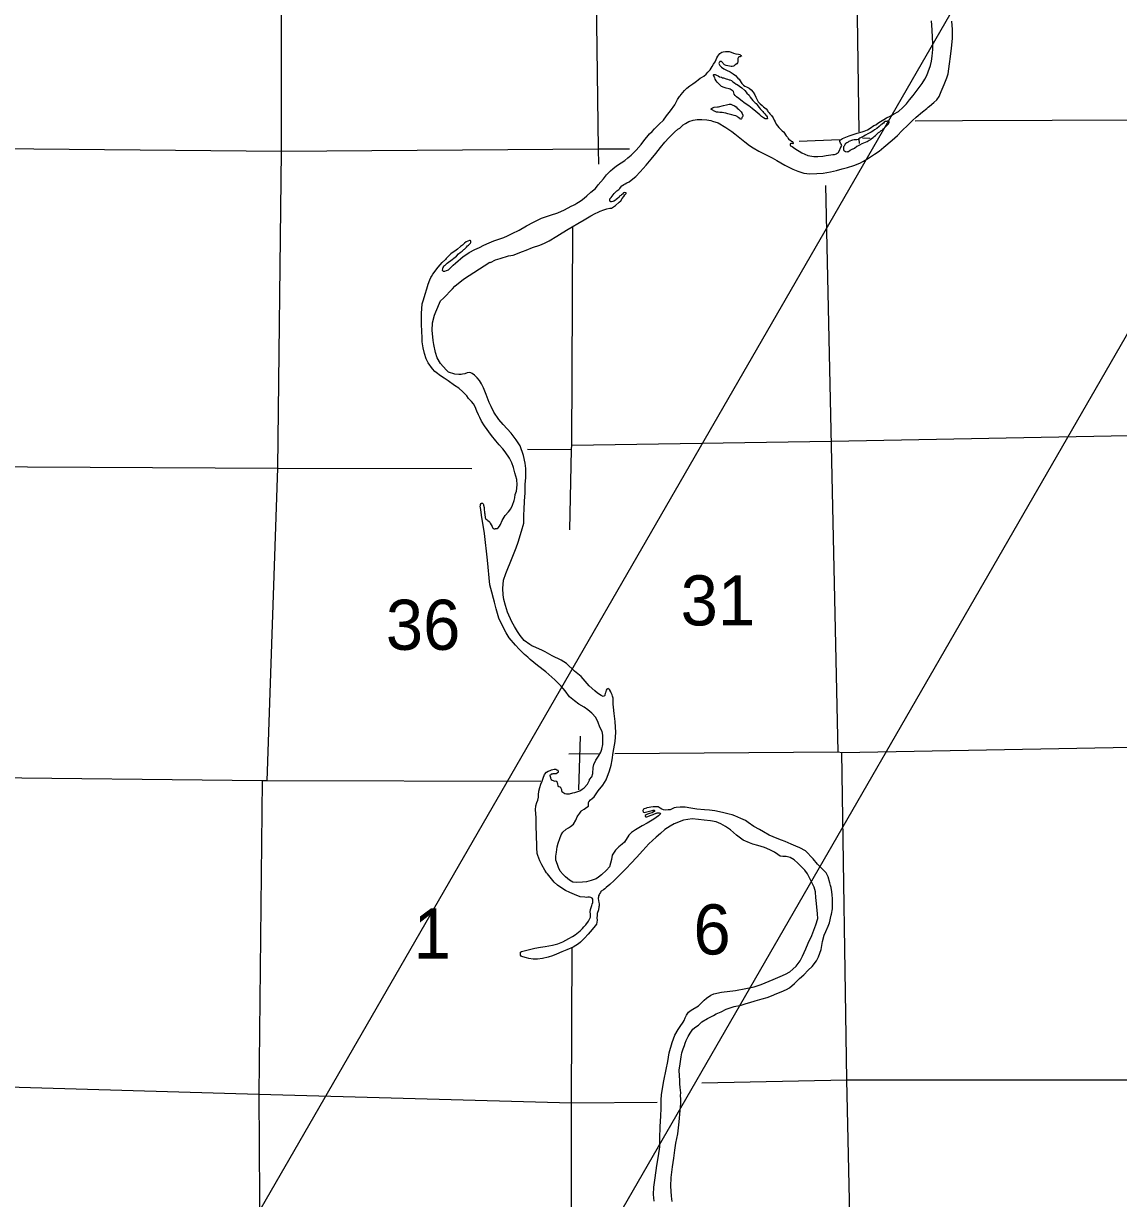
# Model space of a CAD drawing. Extents: x 369523 to 838377, y 495025 to 936819.
# Drawn here: x 630067 to 648533, y 627433 to 647242 of the extents above; entities that cross this region are included whole.
import ezdxf

# ---------------------------------------------------------------- set-up
doc = ezdxf.new("R2010")
doc.units = 0
for name, color, linetype in [('21', 7, 'Continuous'), ('Level 10', 7, 'Continuous'), ('Level 15', 7, 'Continuous'), ('Level 22', 7, 'Continuous')]:
    doc.layers.add(name, color=color, linetype=linetype)

msp = doc.modelspace()

# ---------------------------------------------------------------- linework, layer by layer
at = {"layer": '21'}
for p, q in [((715348, 757482), (625588, 602013)), ((623656, 609226), (708796, 756692))]:
    msp.add_line(p, q, dxfattribs=at)
at = {"layer": 'Level 10'}
for points in [[(642373, 645143), (642468, 645091), (642593, 645027), (642692, 644977), (642771, 644930), (642904, 644855), (643039, 644785), (643124, 644755), (643226, 644719), (643328, 644707), (643446, 644711), (643552, 644719), (643677, 644740), (643778, 644764), (643874, 644789), (643965, 644813), (644070, 644849), (644174, 644889), (644235, 644919), (644316, 644970), (644418, 645038), (644495, 645090), (644578, 645157), (644716, 645274), (644806, 645352), (644879, 645430), (644984, 645536), (645059, 645605), (645124, 645663), (645228, 645753), (645299, 645808), (645323, 645829), (645348, 645849), (645419, 645909), (645468, 645956), (645509, 646013), (645545, 646097), (645595, 646216), (645641, 646325), (645662, 646396), (645682, 646563), (645702, 646687), (645718, 646826), (645734, 646990), (645736, 647138), (645723, 647282)], [(643865, 645182), (643864, 645194), (643860, 645200), (643846, 645223), (643833, 645255), (643835, 645267), (643847, 645281), (643880, 645304), (643989, 645348), (644075, 645376), (644126, 645391), (644212, 645415), (644244, 645425), (644299, 645450), (644346, 645477), (644408, 645521), (644439, 645535), (644475, 645560), (644522, 645591), (644575, 645622), (644619, 645649), (644682, 645682), (644741, 645715), (644821, 645761), (644899, 645824), (644958, 645886), (645011, 645957), (645073, 646030), (645171, 646162), (645221, 646231), (645266, 646306), (645301, 646363), (645325, 646427), (645365, 646536), (645378, 646607), (645392, 646693), (645404, 646803), (645403, 646902), (645399, 647008), (645392, 647136), (645381, 647286)], [(637350, 643204), (637480, 643312), (637541, 643355), (637583, 643384), (637680, 643432), (637757, 643463), (637830, 643505), (637921, 643547), (637997, 643578), (638102, 643612), (638165, 643633), (638231, 643663), (638310, 643700), (638425, 643757), (638551, 643831), (638666, 643895), (638733, 643929), (638802, 643958), (638957, 644013), (639080, 644052), (639191, 644102), (639302, 644160), (639340, 644179), (639365, 644193), (639401, 644212), (639425, 644227), (639470, 644259), (639521, 644300), (639566, 644339), (639637, 644397), (639712, 644462), (639759, 644521), (639847, 644625), (639897, 644688), (639968, 644760), (640005, 644790), (640070, 644840), (640149, 644895), (640208, 644935), (640261, 644978), (640315, 645021), (640397, 645108), (640481, 645200), (640530, 645263), (640627, 645379), (640667, 645422), (640708, 645467), (640788, 645544), (640859, 645612), (640913, 645683), (640976, 645772), (641052, 645870), (641096, 645961), (641129, 646010), (641139, 646024), (641160, 646044), (641188, 646077), (641217, 646111), (641256, 646150), (641306, 646189), (641355, 646226), (641392, 646255), (641414, 646269), (641445, 646292), (641481, 646319), (641501, 646333), (641538, 646356), (641577, 646387), (641609, 646419), (641648, 646460), (641665, 646489), (641681, 646519), (641706, 646557), (641729, 646598), (641747, 646634), (641758, 646663), (641774, 646689), (641791, 646711), (641811, 646734), (641826, 646748), (641842, 646756), (641864, 646763), (641908, 646772), (641936, 646772), (641966, 646769), (642002, 646757), (642040, 646744), (642082, 646731), (642124, 646722), (642149, 646718), (642161, 646710), (642171, 646701), (642173, 646693), (642165, 646689), (642153, 646680), (642135, 646678), (642125, 646672), (642118, 646664), (642114, 646651), (642114, 646635), (642116, 646618)], [(642116, 646618), (642115, 646593), (642111, 646579), (642095, 646563), (642070, 646545), (642054, 646530), (642038, 646524), (642016, 646519), (642004, 646519), (641946, 646528), (641916, 646536), (641890, 646547), (641868, 646565), (641860, 646576), (641837, 646600), (641825, 646600), (641813, 646600), (641803, 646589), (641800, 646583), (641798, 646581), (641796, 646565), (641808, 646535), (641823, 646522), (641841, 646508), (641879, 646477), (641922, 646456), (641984, 646427), (642035, 646394), (642073, 646364), (642114, 646323), (642134, 646301), (642171, 646248), (642183, 646232), (642212, 646203), (642234, 646187), (642259, 646172), (642305, 646149), (642339, 646121), (642372, 646084), (642399, 646042), (642415, 645999), (642438, 645953), (642459, 645923), (642489, 645886), (642524, 645857), (642546, 645837), (642589, 645804), (642613, 645774), (642622, 645760), (642640, 645737), (642654, 645721), (642681, 645689), (642710, 645650), (642728, 645610), (642741, 645584), (642761, 645543), (642806, 645490), (642859, 645434), (642886, 645413), (642904, 645389), (642908, 645379), (642931, 645350), (642949, 645326), (642964, 645304), (642976, 645287), (642990, 645279), (643020, 645257), (643037, 645250), (643045, 645232), (643047, 645226), (643047, 645218), (643043, 645214), (643033, 645216), (643029, 645216), (643023, 645217), (643009, 645219), (643005, 645219), (642999, 645215), (642998, 645199), (643004, 645181), (643032, 645166), (643075, 645136), (643194, 645059), (643292, 645018), (643395, 644998), (643465, 644998), (643550, 645003), (643606, 645016), (643684, 645028), (643718, 645033), (643743, 645035), (643759, 645039), (643777, 645046), (643791, 645054), (643797, 645056), (643803, 645060), (643813, 645069), (643819, 645077), (643855, 645167), (643859, 645174), (643865, 645182)], [(642179, 646156), (642230, 646113), (642252, 646086), (642268, 646068), (642303, 646032), (642324, 645999), (642369, 645946), (642407, 645906), (642423, 645893), (642440, 645873), (642452, 645855), (642471, 645827), (642491, 645806), (642515, 645780), (642534, 645761), (642548, 645743), (642568, 645717), (642585, 645699), (642591, 645694), (642597, 645684), (642607, 645670), (642609, 645660), (642612, 645642), (642608, 645636), (642586, 645633), (642574, 645637), (642546, 645651), (642515, 645672), (642483, 645704), (642450, 645731), (642420, 645758), (642357, 645809), (642300, 645852), (642236, 645895), (642165, 645950), (642130, 645975), (642094, 646004), (642069, 646026), (642053, 646052), (642049, 646074), (642040, 646093), (642030, 646105), (642018, 646115), (642004, 646123), (641984, 646132), (641966, 646138), (641917, 646153), (641885, 646162), (641841, 646182), (641817, 646201), (641782, 646235), (641768, 646250), (641749, 646278), (641733, 646306), (641724, 646324), (641722, 646332), (641710, 646357), (641704, 646367), (641704, 646371), (641703, 646379), (641709, 646381), (641715, 646383), (641733, 646380), (641756, 646368), (641780, 646357), (641802, 646345), (641836, 646336), (641856, 646328), (641874, 646324), (641916, 646309), (641937, 646304), (641969, 646294), (641981, 646290), (642005, 646281), (642031, 646259), (642060, 646240), (642088, 646220), (642102, 646213)], [(642102, 646213), (642179, 646156)], [(641873, 645860), (641921, 645869), (641944, 645877), (641970, 645882), (641996, 645880), (642016, 645873), (642055, 645855), (642083, 645836), (642105, 645816), (642126, 645795), (642148, 645777), (642164, 645757), (642172, 645752), (642189, 645726), (642195, 645708), (642199, 645700), (642196, 645684), (642190, 645670), (642188, 645662), (642184, 645656), (642182, 645650), (642180, 645644), (642177, 645634), (642169, 645629), (642161, 645623), (642151, 645633), (642132, 645651), (642116, 645664), (642104, 645672), (642078, 645688), (642052, 645693), (642014, 645704), (641989, 645710), (641945, 645719), (641909, 645732), (641877, 645736), (641847, 645739), (641813, 645743), (641783, 645746), (641753, 645749), (641729, 645761), (641723, 645763), (641703, 645772), (641691, 645780), (641670, 645792), (641666, 645794), (641664, 645800), (641664, 645806), (641672, 645808), (641688, 645818), (641702, 645827), (641716, 645829), (641771, 645838), (641787, 645838)], [(641787, 645838), (641873, 645860)], [(637929, 643220), (637943, 643215), (638028, 643258), (638108, 643282), (638247, 643323), (638327, 643338), (638481, 643397), (638543, 643420), (638652, 643467), (638775, 643507), (638852, 643541), (638933, 643580), (639060, 643655), (639150, 643713), (639255, 643777), (639320, 643814), (639415, 643868), (639524, 643932), (639636, 644000), (639710, 644040), (639757, 644063), (639795, 644078), (639852, 644101), (639906, 644120), (639958, 644127), (639984, 644131), (640019, 644150), (640051, 644173), (640112, 644228), (640141, 644254), (640166, 644291), (640190, 644325), (640209, 644352), (640229, 644376), (640229, 644380), (640228, 644386), (640226, 644388), (640206, 644390), (640186, 644387), (640169, 644367), (640153, 644353), (640139, 644344), (640124, 644334), (640110, 644316), (640082, 644289), (640063, 644275), (640055, 644271), (640051, 644265), (640021, 644248), (640007, 644242), (639986, 644237), (639972, 644237), (639964, 644241), (639957, 644249), (639955, 644267), (639957, 644287), (639976, 644309), (640013, 644352), (640031, 644374), (640076, 644419), (640106, 644444), (640123, 644460), (640125, 644462), (640135, 644475), (640160, 644503), (640168, 644511), (640190, 644530), (640214, 644538), (640243, 644555), (640279, 644573), (640316, 644602), (640391, 644662), (640468, 644741), (640518, 644798), (640569, 644855), (640595, 644886), (640653, 644955), (640729, 645049), (640807, 645150), (640882, 645242), (640950, 645315), (641048, 645409), (641101, 645460), (641133, 645477), (641190, 645532), (641229, 645557), (641285, 645590), (641360, 645610), (641426, 645623), (641506, 645626), (641592, 645620), (641658, 645607), (641686, 645598), (641784, 645566), (641914, 645490), (642013, 645422), (642063, 645383), (642149, 645315), (642232, 645248), (642309, 645186), (642373, 645143)], [(644293, 645254), (644328, 645275), (644354, 645289), (644370, 645302), (644397, 645318), (644415, 645337), (644437, 645355), (644448, 645367), (644470, 645390), (644488, 645402), (644507, 645416), (644533, 645437), (644559, 645451), (644572, 645466), (644582, 645480), (644604, 645498), (644613, 645509), (644637, 645533), (644641, 645537), (644655, 645553), (644662, 645564), (644664, 645574), (644664, 645578), (644664, 645584), (644664, 645586), (644660, 645592), (644654, 645597), (644634, 645595), (644620, 645591), (644600, 645588), (644582, 645576), (644569, 645562), (644543, 645543), (644535, 645533), (644523, 645533), (644496, 645504), (644456, 645469), (644421, 645447), (644391, 645426), (644360, 645410), (644326, 645393), (644304, 645382), (644269, 645362), (644237, 645345), (644215, 645333), (644192, 645322), (644172, 645306), (644152, 645295), (644142, 645289), (644122, 645283), (644094, 645280), (644074, 645280), (644047, 645275), (643987, 645250), (643973, 645244), (643952, 645231), (643934, 645219), (643924, 645213), (643916, 645199), (643907, 645174), (643897, 645160), (643893, 645144), (643894, 645126), (643894, 645114), (643900, 645102), (643914, 645093), (643930, 645085), (643958, 645081), (643970, 645086), (643978, 645084), (644010, 645104), (644032, 645117), (644053, 645129), (644059, 645131), (644079, 645142), (644122, 645173), (644138, 645179), (644148, 645185), (644172, 645198), (644213, 645216)], [(644213, 645216), (644293, 645254)], [(637210, 643204), (637299, 643262), (637327, 643283), (637349, 643301), (637368, 643322), (637402, 643356), (637433, 643381), (637463, 643404), (637492, 643430), (637506, 643440), (637537, 643473), (637557, 643491), (637573, 643504), (637584, 643514), (637604, 643536), (637610, 643549), (637613, 643563), (637611, 643577), (637599, 643582), (637589, 643582), (637559, 643570), (637534, 643559), (637504, 643536), (637469, 643504), (637437, 643481), (637386, 643440), (637341, 643405), (637313, 643387), (637276, 643358), (637252, 643339), (637236, 643321), (637213, 643299), (637197, 643280), (637184, 643266), (637126, 643214)], [(638037, 638729), (638039, 638729), (638057, 638730), (638071, 638740), (638092, 638767), (638109, 638795), (638140, 638862), (638192, 638945), (638244, 639011), (638283, 639058), (638313, 639121), (638341, 639203), (638354, 639248), (638361, 639300), (638384, 639359), (638395, 639465), (638387, 639553), (638356, 639669), (638328, 639756), (638302, 639838), (638261, 639915), (638192, 640021), (638153, 640072), (638087, 640141), (638032, 640208), (637962, 640294), (637844, 640457), (637791, 640538), (637761, 640602), (637740, 640643), (637715, 640709), (637687, 640780), (637656, 640829), (637623, 640871), (637574, 640918), (637541, 640963), (637475, 641035), (637410, 641092), (637337, 641140), (637227, 641220), (637160, 641264), (637132, 641280), (637079, 641318), (637047, 641342), (637002, 641375), (636963, 641418), (636889, 641524), (636857, 641589), (636831, 641677), (636805, 641776), (636792, 641876), (636790, 641960), (636785, 642038), (636783, 642096), (636782, 642130), (636779, 642355), (636791, 642515), (636815, 642586), (636841, 642677), (636867, 642771), (636891, 642848), (636919, 642923), (636934, 642959), (636950, 642978), (636973, 643014), (637060, 643135), (637126, 643214)], [(637410, 641326), (637342, 641329), (637232, 641364), (637193, 641403), (637101, 641509), (637044, 641606), (637018, 641693), (636989, 641831), (636976, 641895), (636972, 641959), (636960, 642065), (636966, 642197), (636999, 642324), (637020, 642381), (637100, 642565), (637148, 642612), (637302, 642768), (637343, 642815), (637488, 642931), (637929, 643220)], [(637210, 643204), (637187, 643178), (637169, 643159), (637152, 643143), (637144, 643137), (637142, 643129), (637136, 643115), (637135, 643104), (637129, 643082), (637142, 643067), (637171, 643069), (637201, 643076), (637233, 643091), (637256, 643113), (637282, 643136), (637311, 643165), (637350, 643204)], [(639659, 634179), (639690, 634204), (639761, 634308), (639839, 634404), (639895, 634492), (639949, 634645), (639977, 634736), (639997, 634829), (640014, 634953), (640045, 635138), (640056, 635289), (640043, 635475), (640030, 635611), (640017, 635714), (640010, 635766), (640009, 635814), (640010, 635869), (640003, 635900), (639993, 635922), (639980, 635958), (639973, 635972), (639957, 636001), (639953, 636007), (639938, 636019), (639928, 636029), (639914, 636024), (639902, 636020), (639895, 636004), (639889, 635982), (639880, 635956), (639876, 635947), (639873, 635923), (639871, 635915), (639863, 635907), (639855, 635901), (639841, 635896), (639811, 635912), (639750, 635950), (639705, 635991), (639608, 636077), (639503, 636195), (639470, 636232), (639358, 636323), (639223, 636452), (639136, 636508), (638983, 636579), (638867, 636648), (638811, 636679), (638770, 636696), (638708, 636720), (638641, 636749), (638607, 636772), (638513, 636840), (638441, 636922), (638398, 636991), (638348, 637074), (638300, 637155), (638230, 637316), (638194, 637433), (638169, 637529), (638157, 637611), (638149, 637716), (638164, 637859), (638203, 637972), (638308, 638235), (638376, 638403), (638410, 638500), (638465, 638686), (638506, 638817), (638507, 638963), (638513, 639041), (638519, 639194), (638526, 639324), (638530, 639478), (638536, 639583), (638538, 639741), (638528, 639827), (638499, 639960), (638443, 640123), (638377, 640224), (638293, 640334), (638223, 640406), (638157, 640483), (638085, 640567), (638001, 640692), (637956, 640787), (637923, 640854), (637872, 640985), (637825, 641100), (637790, 641167), (637756, 641221), (637719, 641270), (637674, 641313), (637632, 641342), (637611, 641353), (637583, 641357), (637548, 641352), (637508, 641337), (637472, 641330), (637448, 641327), (637410, 641326)], [(638955, 634533), (638956, 634519), (638960, 634511), (638966, 634499), (638984, 634484), (639027, 634471), (639043, 634473), (639061, 634465), (639069, 634440), (639072, 634430), (639072, 634416), (639076, 634398), (639081, 634384), (639103, 634374), (639115, 634379), (639121, 634363), (639131, 634353), (639136, 634339), (639138, 634329), (639138, 634313), (639147, 634295), (639165, 634282), (639179, 634272), (639199, 634260), (639222, 634253), (639247, 634254), (639275, 634256), (639331, 634270), (639367, 634280), (639398, 634289), (639448, 634308), (639491, 634334), (639523, 634358), (639579, 634420), (639611, 634483), (639615, 634497), (639650, 634542), (639667, 634598), (639676, 634697), (639683, 634749), (639717, 634820), (639765, 634893), (639802, 634960), (639819, 635009), (639835, 635087), (639835, 635143), (639835, 635153), (639837, 635243), (639824, 635305), (639788, 635378), (639756, 635458), (639718, 635541), (639652, 635617), (639583, 635672), (639520, 635716), (639431, 635768), (639358, 635821), (639276, 635893), (639204, 635993), (639134, 636070), (639030, 636179), (638877, 636310), (638737, 636421), (638613, 636518), (638572, 636557), (638517, 636602), (638425, 636696), (638367, 636760), (638259, 636884), (638205, 636971), (638154, 637066), (638083, 637218), (638037, 637373), (638009, 637485), (637995, 637549), (637963, 637656), (637930, 637777), (637892, 638195), (637839, 638646), (637792, 638954), (637778, 639048), (637775, 639074), (637771, 639106), (637772, 639118), (637774, 639126), (637774, 639134), (637783, 639152), (637789, 639156), (637793, 639158), (637805, 639157)], [(637805, 639157), (637810, 639154), (637814, 639152), (637819, 639145), (637823, 639135), (637827, 639120), (637834, 639080), (637835, 639062), (637837, 639042), (637840, 639011), (637843, 638993), (637845, 638978), (637849, 638950), (637852, 638935), (637853, 638928), (637853, 638919), (637855, 638908), (637856, 638899), (637861, 638890)], [(637861, 638890), (637868, 638884), (637884, 638874), (637898, 638864)], [(637898, 638864), (637923, 638847), (637931, 638835), (637939, 638817), (637954, 638791), (637970, 638764), (637977, 638746), (637983, 638734)], [(637983, 638734), (637987, 638730), (637993, 638728), (637995, 638727), (638003, 638725), (638012, 638725), (638022, 638725), (638028, 638726), (638033, 638727), (638037, 638729)], [(638915, 631499), (638820, 631477), (638733, 631467), (638661, 631469), (638592, 631479), (638548, 631492), (638490, 631507), (638474, 631515), (638462, 631520), (638451, 631534), (638449, 631550), (638447, 631566), (638448, 631586), (638466, 631599), (638688, 631656), (638784, 631670), (638867, 631682), (638988, 631705), (639078, 631727), (639163, 631762), (639263, 631814), (639326, 631850), (639372, 631879), (639456, 631945), (639493, 631984), (639518, 632013), (639546, 632041), (639551, 632049), (639596, 632109), (639632, 632178), (639632, 632192), (639627, 632226), (639624, 632266), (639629, 632304), (639638, 632340), (639649, 632372), (639659, 632397), (639666, 632425), (639670, 632453), (639667, 632477), (639655, 632497), (639634, 632508), (639610, 632516), (639584, 632513), (639562, 632508), (639532, 632514), (639456, 632518), (639360, 632556), (639281, 632592), (639208, 632626), (639143, 632663), (639074, 632717), (639019, 632764), (638902, 632905), (638890, 632925), (638861, 632970), (638811, 633057), (638775, 633124), (638739, 633214), (638730, 633251), (638724, 633343), (638722, 633432), (638718, 633498), (638719, 633568), (638714, 633698), (638712, 633850), (638706, 633926), (638699, 633986), (638705, 634052), (638722, 634109), (638741, 634149), (638754, 634200), (638755, 634238), (638759, 634300), (638774, 634362), (638794, 634421), (638813, 634469), (638830, 634518), (638852, 634579), (638885, 634619), (638917, 634636), (638947, 634649), (638972, 634658), (638994, 634664), (639016, 634669), (639046, 634669), (639062, 634662), (639078, 634656), (639085, 634626), (639087, 634622), (639065, 634606), (639048, 634595), (639026, 634595), (639010, 634590), (638996, 634592), (638982, 634588), (638968, 634585), (638958, 634577), (638944, 634571), (638943, 634565), (638955, 634533)], [(640525, 633996), (640518, 633986), (640514, 633972), (640514, 633968), (640516, 633956), (640519, 633950), (640523, 633946), (640535, 633940), (640670, 633973), (640686, 633982), (640692, 633982), (640704, 633982), (640708, 633976), (640710, 633968), (640710, 633960), (640694, 633954), (640667, 633933), (640623, 633922), (640589, 633911), (640578, 633905), (640566, 633899), (640566, 633901), (640550, 633888), (640550, 633880), (640554, 633873), (640559, 633865), (640578, 633867), (640596, 633872), (640634, 633890), (640685, 633908), (640707, 633918), (640723, 633925), (640735, 633929), (640745, 633931), (640751, 633933), (640771, 633934), (640781, 633934), (640789, 633934), (640803, 633927), (640807, 633917), (640805, 633913), (640776, 633886), (640699, 633828), (640587, 633759), (640500, 633715), (640388, 633646), (640323, 633601), (640276, 633559), (640203, 633441), (640164, 633404), (640107, 633359), (640053, 633308), (639997, 633220), (639982, 633150), (639949, 633027), (639899, 632967), (639817, 632891), (639764, 632848), (639723, 632821), (639677, 632806), (639673, 632806), (639638, 632793), (639562, 632771), (639492, 632767), (639397, 632763), (639331, 632767), (639274, 632800), (639205, 632858), (639166, 632895), (639117, 632954), (639091, 633014), (639070, 633065), (639046, 633137), (639044, 633163), (639045, 633203), (639057, 633271), (639069, 633364), (639083, 633424), (639111, 633505), (639132, 633566), (639165, 633609), (639220, 633658), (639257, 633683), (639292, 633706), (639343, 633745), (639384, 633814), (639406, 633867), (639418, 633885), (639447, 633928), (639470, 633964), (639484, 633973), (639521, 633996), (639566, 634031), (639598, 634048), (639597, 634072), (639595, 634080), (639595, 634098), (639594, 634110), (639602, 634122), (639629, 634155), (639659, 634179)], [(641192, 629956), (641215, 630014), (641226, 630053), (641245, 630099), (641275, 630166), (641312, 630221), (641354, 630290), (641403, 630325), (641450, 630357), (641488, 630392), (641509, 630410), (641604, 630467), (641645, 630488), (641704, 630521), (641751, 630546), (641830, 630582), (641917, 630626), (642052, 630672), (642171, 630691), (642257, 630719), (642316, 630738), (642405, 630766), (642524, 630797), (642606, 630821), (642679, 630851), (642772, 630887), (642847, 630915), (642936, 630957), (642985, 630987), (643067, 631057), (643153, 631141), (643225, 631205), (643299, 631283), (643368, 631346), (643441, 631442), (643474, 631509), (643519, 631631), (643542, 631767), (643571, 631870), (643599, 631937), (643635, 632022), (643658, 632081), (643689, 632210), (643692, 632226), (643708, 632316), (643710, 632414), (643710, 632487), (643707, 632551), (643699, 632604), (643686, 632674), (643679, 632712), (643668, 632754), (643639, 632855), (643602, 632923), (643508, 633018), (643455, 633071), (643385, 633158), (643256, 633293), (643157, 633345), (643090, 633373), (643015, 633405), (642913, 633449), (642850, 633473), (642776, 633504), (642644, 633560), (642549, 633612), (642478, 633653), (642381, 633704), (642288, 633774), (642241, 633805), (642166, 633841), (642066, 633885), (642021, 633900), (641967, 633915), (641853, 633942), (641724, 633967), (641636, 633979), (641550, 633985), (641424, 633994), (641320, 634011), (641228, 634029), (641190, 634028), (641140, 634029), (641072, 634025), (641042, 634021), (641009, 634000), (640971, 633985), (640939, 633984), (640901, 633979), (640861, 633986), (640831, 633999), (640805, 634015), (640772, 634034), (640754, 634038), (640688, 634036), (640645, 634029), (640617, 634024), (640581, 634017), (640571, 634013), (640535, 634002), (640525, 633996)], [(641660, 630860), (641710, 630882), (641839, 630909), (642074, 630939), (642247, 630971), (642390, 631004), (642506, 631043), (642641, 631095), (642712, 631124), (642827, 631173), (642920, 631215), (642989, 631257), (643043, 631299), (643098, 631352), (643164, 631442), (643204, 631519), (643259, 631640), (643301, 631735), (643359, 631865), (643431, 632045), (643462, 632156), (643457, 632230), (643435, 632460), (643430, 632502), (643426, 632604), (643402, 632679), (643289, 632905), (643241, 632970), (643182, 633033), (643127, 633087), (643064, 633144), (642999, 633180), (642930, 633201), (642875, 633199), (642830, 633206), (642788, 633235), (642731, 633270), (642656, 633312), (642565, 633352), (642453, 633386), (642364, 633409), (642308, 633428), (642205, 633474), (642089, 633561), (641989, 633649), (641908, 633703), (641825, 633749), (641746, 633785), (641654, 633801), (641548, 633810), (641452, 633820), (641344, 633834), (641199, 633812), (641041, 633748), (640973, 633712), (640881, 633652), (640807, 633588), (640736, 633522), (640615, 633415), (640512, 633301), (640405, 633182), (640317, 633086), (640232, 632997), (640095, 632860), (640029, 632792), (639953, 632728), (639896, 632675), (639870, 632656), (639851, 632638), (639811, 632617), (639806, 632608), (639796, 632590), (639783, 632572), (639773, 632554), (639765, 632533), (639762, 632515), (639760, 632497), (639763, 632453), (639768, 632431), (639775, 632395), (639773, 632367), (639772, 632349), (639763, 632301), (639744, 632240), (639739, 632202), (639736, 632162), (639739, 632128), (639738, 632094), (639729, 632060), (639709, 632031), (639657, 631966), (639591, 631892), (639527, 631820), (639460, 631755), (639429, 631724), (639337, 631672), (639228, 631623), (639147, 631593), (639058, 631553), (638991, 631523), (638915, 631499)], [(640704, 627388), (640691, 627502), (640699, 627624), (640721, 627781), (640750, 627990), (640776, 628155), (640796, 628304), (640801, 628448), (640804, 628642), (640816, 628825), (640819, 628949), (640822, 629091), (640825, 629186), (640866, 629419), (640907, 629606), (640932, 629745), (640954, 629888), (641006, 630065), (641051, 630189), (641105, 630282), (641141, 630335), (641192, 630406), (641207, 630435), (641226, 630479), (641247, 630524), (641284, 630575), (641325, 630610), (641449, 630683), (641548, 630774), (641583, 630813), (641660, 630860)], [(641004, 627385), (640998, 627475), (640982, 627639), (640990, 627787), (641012, 627966), (641032, 628113), (641051, 628250), (641070, 628364), (641101, 628521), (641122, 628726), (641141, 628919), (641150, 629033), (641151, 629107), (641149, 629169), (641150, 629212), (641144, 629302), (641138, 629366), (641135, 629434), (641129, 629496), (641127, 629602), (641135, 629662), (641160, 629823), (641172, 629889), (641192, 629956)]]:
    msp.add_lwpolyline(points, dxfattribs=at)
at = {"layer": 'Level 15'}
for points in [[(639772, 644870), (639765, 645130), (639697, 650207), (639698, 650301), (639666, 655759), (639673, 661005), (639660, 661948)], [(639280, 638705), (639311, 640062), (639312, 640134), (639330, 643804)], [(639434, 634322), (639458, 635230)], [(638789, 634465), (634174, 634477), (634093, 634475), (629024, 634531), (628970, 634532), (623811, 634653), (623735, 634660), (618506, 634719), (618426, 634722), (613178, 634763), (613080, 634765), (607873, 634897)], [(639263, 634931), (639766, 634935)], [(640040, 634936), (643807, 634961), (643869, 634954)], [(643869, 634954), (649051, 635049), (649133, 635054), (654293, 635024), (654339, 635028), (659532, 634986), (659578, 634990), (664770, 634974), (664804, 634976), (665315, 634969)], [(639045, 597495), (639229, 602722), (639296, 608126), (639302, 608196), (639217, 613566), (639217, 613634), (639248, 618581), (639249, 618617), (639316, 623803), (639307, 629047), (639321, 631663)]]:
    msp.add_lwpolyline(points, dxfattribs=at)
at = {"layer": 'Level 22'}
for points in [[(634355, 639748), (634418, 645085), (634411, 650303), (634462, 655732), (634435, 660986), (634448, 665035)], [(644064, 651022), (644080, 650476), (644154, 645416)], [(645900, 645608), (648925, 645618), (654179, 645694), (659496, 645815)], [(645103, 645600), (645900, 645608)], [(640285, 645122), (639761, 645122), (634418, 645085), (629042, 645132), (623760, 645102), (618478, 645324), (613138, 645364), (607921, 645387)], [(643146, 645260), (643827, 645289)], [(644156, 645291), (644160, 645217)], [(644216, 645313), (644340, 645307)], [(643807, 634961), (643599, 644512)], [(643693, 640202), (648998, 640303), (654301, 640382), (659561, 640451), (662480, 640330)], [(607820, 640146), (613120, 640050), (618463, 640081), (623804, 639853), (629075, 639773), (634355, 639748), (637630, 639741)], [(638569, 640064), (639311, 640062)], [(639312, 640134), (643693, 640202)], [(634174, 634477), (634355, 639748)], [(643834, 620042), (644071, 624112), (643954, 629432), (643869, 634954)], [(634093, 634475), (634036, 629194), (634069, 623934), (634032, 618609), (634099, 613403), (634077, 608018), (634029, 602734)], [(607984, 629520), (613331, 629578), (618498, 629527), (623613, 629477), (628833, 629342), (634036, 629194), (639307, 629047)], [(641505, 629384), (643954, 629432)], [(643954, 629432), (649214, 629432), (654462, 629419), (659472, 629419), (664813, 629352), (666838, 629448)], [(639307, 629047), (640754, 629060)]]:
    msp.add_lwpolyline(points, dxfattribs=at)

# ---------------------------------------------------------------- texts
for s, height, p in [('31', 844.8, (641149, 637094)), ('36', 844.8, (636178, 636683)), ('1', 845, (636645, 631479)), ('6', 845, (641365, 631547))]:
    msp.add_text(s, height=height, dxfattribs=at).set_placement(p)

doc.saveas('drawing.dxf')
